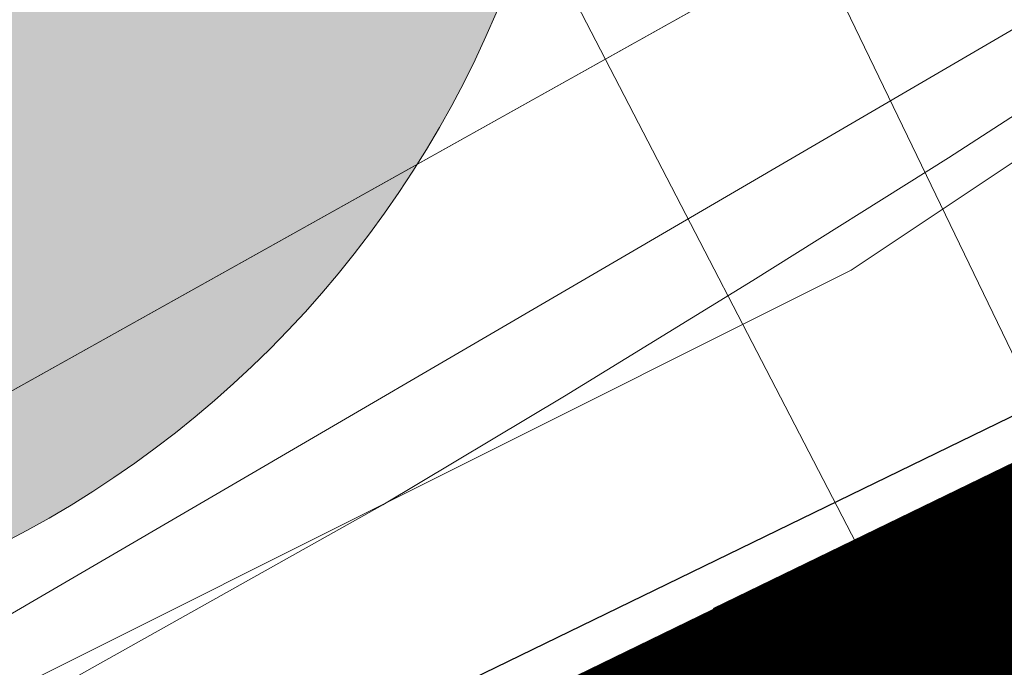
# Model space of a CAD drawing. Header units: metres. Extents: x 163628 to 167855, y 402678 to 405435.
# Tile 364 of 1056: x 165663.59 to 165665.46, y 404052.41 to 404053.64. Entities that reach past the tile are written whole.
import ezdxf

# ---------------------------------------------------------------- set-up
doc = ezdxf.new("R2010")
doc.units = ezdxf.units.M
doc.linetypes.add('X-CA190022.004-UO-DWM_Snelfietsroute$0$VH-OPSLUITBAND_80X200', pattern=[14, 8, -2, 2, -2])
doc.linetypes.add('X-CA190022.004-UO-WHM_Riolering gemeente_NLCS_v0.2$0$RI-GWA', pattern=[18.45, 6, -1.8, 1.75, -1.8, 1.75, -1.8, 1.75, -1.8])
doc.layers.get('0').update_dxf_attribs({"lineweight": 25})
for name, color, linetype, lineweight in [('X-CA190022.004-UO-BGT_Ondergrond$0$GE_314_WGDRijbaanLokaleweg_Vlak_GEM', 253, 'Continuous', 9), ('X-CA190022.004-UO-BGT_Ondergrond$0$GE_364_OWGBerm_halfverhard_Vlak_GEM', 253, 'Continuous', 9), ('X-CA190022.004-UO-BGT_Ondergrond$0$GE_367_OWGBerm_groenvoorziening_grasenk_GEM', 253, 'Continuous', 9), ('X-CA190022.004-UO-DTM inmeting$0$B-WE-VH-VERHARDING_ASFALT-G', 246, 'Continuous', 0), ('X-CA190022.004-UO-DWM_Snelfietsroute$0$N-WE-VH-KANTOPSLUITING_ACHTERKANTBAND-G', 125, 'Continuous', 25), ('X-CA190022.004-UO-DWM_Snelfietsroute$0$N-WE-VH-KANTOPSLUITING_OPSLUITBAND_80X200-G', 125, 'X-CA190022.004-UO-DWM_Snelfietsroute$0$VH-OPSLUITBAND_80X200', 25), ('X-CA190022.004-UO-WHM_Riolering gemeente_NLCS_v0.2$0$B-WE-RI-GWA_TRANSPORTLEIDING-G', 214, 'X-CA190022.004-UO-WHM_Riolering gemeente_NLCS_v0.2$0$RI-GWA', 15)]:
    doc.layers.add(name, color=color, linetype=linetype, lineweight=lineweight)
doc.layers.add('X-CA190022.004-UO-DWM_Beplanting$0$B-WE-GR-BOOM-S AFKOMSTIG UIT DTM_v0.4', color=252, linetype='Continuous')
for name, color, linetype, lineweight, transparency in [('X-CA190022.004-UO-KL_Wenstracé_v0.3$0$N-WE-KL-TRACE_WENSTRACE-G 1.5m', 24, 'Continuous', 35, 0.6), ('X-CA190022.004-UO-KLIC$0$B-OI-KL-DATA_KPN_0000546663_VECT_19O042616-G', 42, 'X-CA190022.004-UO-KLIC$0$1-200 TELEFONIE-KPN', 0, 0.25), ('X-CA190022.004-UO-KLIC$0$B-OI-KL-DATA_REGGEFIBER OPERATOR B.V._0000579733_VECT_19O042616-G', 42, 'X-CA190022.004-UO-KLIC$0$1-200 REGGEFIBER', 0, 0.25), ('X-CA190022.004-UO-KLIC$0$B-OI-KL-DATA_ZIGGO BV_0000546674_VECT_19O042616-G', 42, 'X-CA190022.004-UO-KLIC$0$1-200 ZIGGO', 0, 0.25), ('X-CA190022.004-UO-KLIC$0$B-OI-KL-WATER_BW_0000551269_VECT_19O042616-G', 42, 'X-CA190022.004-UO-KLIC$0$1-200 WATERLEIDING', 0, 0.25), ('X-CA190022.004-UO-KLIC$0$B-WE-KL-ET_LS-G', 42, 'X-CA190022.004-UO-KLIC$0$1-200 LAAGSPANNING', 0, 0.25), ('X-CA190022.004-UO-KLIC$0$B-WE-KL-ET_LS_KABELBED-G', 42, 'X-CA190022.004-UO-KLIC$0$1-200 LAAGSPANNING', 0, 0.25), ('X-CA190022.004-UO-KLIC$0$B-WE-KL-ET_MS-G', 42, 'X-CA190022.004-UO-KLIC$0$1-200 MIDDENSPANNING', 0, 0.25), ('X-CA190022.004-UO-KLIC$0$B-WE-KL-GAS_LD-G', 42, 'X-CA190022.004-UO-KLIC$0$1-200 GASLEIDING LAGE DRUK', 0, 0.25)]:
    doc.layers.add(name, color=color, linetype=linetype, lineweight=lineweight, transparency=transparency)
doc.styles.add('X-CA190022.004-UO-KLIC$0$NLCS-ISO', font='NLCS-ISO.ttf')
doc.linetypes.add('X-CA190022.004-UO-KLIC$0$1-200 GASLEIDING LAGE DRUK', pattern='A,1.5,-0.6,["GAS LD",X-CA190022.004-UO-KLIC$0$NLCS-ISO,S=0.24,R=0,X=-0.5,Y=-0.12],-0.7', length=2.8)
doc.linetypes.add('X-CA190022.004-UO-KLIC$0$1-200 LAAGSPANNING', pattern='A,1.5,-0.6,["LS",X-CA190022.004-UO-KLIC$0$NLCS-ISO,S=0.24,R=0,X=-0.45,Y=-0.12],-0.05', length=2.15)
doc.linetypes.add('X-CA190022.004-UO-KLIC$0$1-200 MIDDENSPANNING', pattern='A,1.5,-0.6,["MS",X-CA190022.004-UO-KLIC$0$NLCS-ISO,S=0.24,R=0,X=-0.5,Y=-0.12],-0.05', length=2.15)
doc.linetypes.add('X-CA190022.004-UO-KLIC$0$1-200 REGGEFIBER', pattern='A,1.5,-0.6,["REGGEFIBER",X-CA190022.004-UO-KLIC$0$NLCS-ISO,S=0.24,R=0,X=-0.5,Y=-0.12],-0.65', length=2.75)
doc.linetypes.add('X-CA190022.004-UO-KLIC$0$1-200 TELEFONIE-KPN', pattern='A,1.5,-0.6,["KPN",X-CA190022.004-UO-KLIC$0$NLCS-ISO,S=0.24,R=0,X=-0.5,Y=-0.12],-0.3', length=2.4)
doc.linetypes.add('X-CA190022.004-UO-KLIC$0$1-200 WATERLEIDING', pattern='A,1.5,-0.6,["WATER",X-CA190022.004-UO-KLIC$0$NLCS-ISO,S=0.24,R=0,X=-0.5,Y=-0.12],-0.65', length=2.75)
doc.linetypes.add('X-CA190022.004-UO-KLIC$0$1-200 ZIGGO', pattern='A,1.5,-0.6,["ZIGGO",X-CA190022.004-UO-KLIC$0$NLCS-ISO,S=0.24,R=0,X=-0.5,Y=-0.12],-0.5', length=2.6)

# ---------------------------------------------------------------- blocks, each defined once
blk = doc.blocks.new('X-CA190022.004-UO-DWM_Beplanting$0$SGR-BOOM_01-SO')
at = {"color": 0, "linetype": 'ByBlock', "lineweight": 18}
blk.add_circle((0, 0), 2, dxfattribs=at)
blk = doc.blocks.new('X-CA190022.004-UO-DWM_Beplanting$0$IMGEOBoom')
at = {"transparency": 33554457}
h = blk.add_hatch(color=256, dxfattribs=at)
h.dxf.hatch_style = 1
edge = h.paths.add_edge_path()
edge.add_arc((0, 0), 100, 0, 360)
edge = h.paths.add_edge_path(flags=17)
edge.add_arc((0, 0), 12.5, 0, 360)
at = {"xscale": 50, "yscale": 50, "zscale": 50}
blk.add_blockref('X-CA190022.004-UO-DWM_Beplanting$0$SGR-BOOM_01-SO', (0, 0), dxfattribs=at)

msp = doc.modelspace()

# ---------------------------------------------------------------- linework, layer by layer
at = {"layer": 'X-CA190022.004-UO-BGT_Ondergrond$0$GE_314_WGDRijbaanLokaleweg_Vlak_GEM', "extrusion": (0, 0, -1)}
msp.add_arc((-165627.9204, 404108.7246), 72.11, 211.384689, 240.300856, dxfattribs=at)
at = {"layer": 'X-CA190022.004-UO-BGT_Ondergrond$0$GE_314_WGDRijbaanLokaleweg_Vlak_GEM'}
msp.add_arc((165616.1303, 404126.0763), 88.9675, 302.576742, 310.372989, dxfattribs=at)
at = {"layer": 'X-CA190022.004-UO-BGT_Ondergrond$0$GE_364_OWGBerm_halfverhard_Vlak_GEM', "extrusion": (0, 0, -1)}
msp.add_arc((-165616.1303, 404126.0763), 88.9675, 229.627011, 237.423258, dxfattribs=at)
at = {"layer": 'X-CA190022.004-UO-BGT_Ondergrond$0$GE_367_OWGBerm_groenvoorziening_grasenk_GEM'}
msp.add_arc((165627.9204, 404108.7246), 72.11, 299.699144, 328.615311, dxfattribs=at)
at = {"layer": 'X-CA190022.004-UO-DTM inmeting$0$B-WE-VH-VERHARDING_ASFALT-G'}
msp.add_polyline3d([(165692.467, 404081.283, 9.011), (165690.492, 404078.619, 9.015), (165688.163, 404075.127, 9.011), (165687.418, 404074.012, 9.009), (165685.769, 404072.007, 9.052), (165683.108, 404068.492, 9.046), (165680.191, 404064.848, 9.068), (165677.184, 404061.487, 9.092), (165674.539, 404058.944, 9.177), (165671.821, 404056.725, 9.214), (165668.888, 404054.742, 9.216), (165664.997, 404052.397, 9.208), (165664.184, 404051.983, 9.201), (165661.309, 404050.306, 9.188), (165657.372, 404048.088, 9.161), (165655.189, 404046.873, 9.152), (165655.094, 404046.534, 9.163), (165651.321, 404044.732, 9.168), (165648.297, 404043.223, 9.172), (165643.616, 404040.892, 9.203)], dxfattribs=at)
at = {"layer": 'X-CA190022.004-UO-DWM_Snelfietsroute$0$N-WE-VH-KANTOPSLUITING_ACHTERKANTBAND-G', "ltscale": 0.2, "flags": 128}
msp.add_lwpolyline([(165683.6085, 404070.9117), (165677.5788, 404062.5431), (165677.2692, 404062.1215), (165676.7328, 404061.4278), (165676.1789, 404060.7552), (165675.6046, 404060.0999), (165675.0104, 404059.4626), (165674.3969, 404058.8439), (165673.7646, 404058.2443), (165673.1083, 404057.6593), (165672.831, 404057.4228), (165672.4508, 404057.1086), (165671.7613, 404056.5663), (165671.0602, 404056.0489), (165670.3435, 404055.5533), (165669.6119, 404055.08), (165668.8661, 404054.6295), (165668.1068, 404054.2021), (165667.3281, 404053.7948), (165666.973, 404053.6191), (165663.6125, 404051.9854), (165661.0825, 404053.239)], dxfattribs=at)
at = {"layer": 'X-CA190022.004-UO-DWM_Snelfietsroute$0$N-WE-VH-KANTOPSLUITING_OPSLUITBAND_80X200-G', "ltscale": 0.2, "flags": 128}
msp.add_lwpolyline([(165686.892, 404077.209), (165687.5552, 404077.1077), (165683.3145, 404071.2221), (165683.7202, 404070.9299), (165677.6435, 404062.496), (165677.3331, 404062.0734), (165676.7954, 404061.3779), (165676.2399, 404060.7034), (165675.664, 404060.0463), (165675.0681, 404059.4072), (165674.4528, 404058.7867), (165673.8187, 404058.1855), (165673.1609, 404057.599), (165672.8824, 404057.3616), (165672.501, 404057.0464), (165671.8098, 404056.5027), (165671.1067, 404055.9838), (165670.388, 404055.4868), (165669.6544, 404055.0122), (165668.9064, 404054.5604), (165668.145, 404054.1318), (165667.3644, 404053.7235), (165667.0082, 404053.5472), (165663.6122, 404051.8963), (165661.047, 404053.1673)], dxfattribs=at)
at = {"layer": 'X-CA190022.004-UO-KL_Wenstracé_v0.3$0$N-WE-KL-TRACE_WENSTRACE-G 1.5m', "lineweight": 18, "ltscale": 0.2, "const_width": 1.5}
msp.add_lwpolyline([(165576.1178, 404009.7862, 0.039739), (165596.166, 404018.2749), (165667.3415, 404052.8753, 0.124118), (165678.2474, 404062.0512), (165690.192, 404078.629, -0.152208), (165708.4365, 404092.3363, -0.152208)], format="xyb", dxfattribs=at)
at = {"layer": 'X-CA190022.004-UO-KLIC$0$B-OI-KL-DATA_KPN_0000546663_VECT_19O042616-G', "flags": 128}
msp.add_lwpolyline([(165703.5, 404097.5), (165696.1667, 404088.1667), (165685.5, 404071.8333), (165681.5, 404066.5), (165673.5, 404058.1667), (165672.5, 404057.5), (165666.5, 404053.1667), (165665.1667, 404052.5), (165609.5, 404024.8333), (165553.5, 403998.1667), (165544.1667, 403994.5), (165539.5, 403992.1667), (165525.8333, 403979.1667), (165525.8333, 403978.5), (165532.1667, 403975.8333)], dxfattribs=at)
at = {"layer": 'X-CA190022.004-UO-KLIC$0$B-OI-KL-DATA_REGGEFIBER OPERATOR B.V._0000579733_VECT_19O042616-G', "flags": 128}
msp.add_lwpolyline([(165674.1667, 404060.5), (165674.1667, 404059.8333), (165670.1667, 404056.5), (165665.1667, 404053.1667), (165634.5, 404037.8333)], dxfattribs=at)
at = {"layer": 'X-CA190022.004-UO-KLIC$0$B-OI-KL-DATA_ZIGGO BV_0000546674_VECT_19O042616-G', "flags": 128}
msp.add_lwpolyline([(165673.1667, 404058.8333), (165669.8333, 404056.1667), (165661.8333, 404051.5), (165660.8333, 404051.1667)], dxfattribs=at)
at = {"layer": 'X-CA190022.004-UO-KLIC$0$B-OI-KL-WATER_BW_0000551269_VECT_19O042616-G', "flags": 128}
msp.add_lwpolyline([(165667.5, 404048.1667), (165662.8333, 404057.1667)], dxfattribs=at)
at = {"layer": 'X-CA190022.004-UO-KLIC$0$B-WE-KL-ET_LS-G'}
for points in [[(165671.89, 404057.286), (165671.446, 404056.934), (165670.507, 404056.212), (165670.243, 404056.013), (165670.012, 404055.841), (165668.762, 404054.944), (165668.245, 404054.588), (165667.942, 404054.381), (165667.709, 404054.224), (165667.154, 404053.853), (165665.983, 404053.087), (165665.369, 404052.693), (165663.707, 404051.704), (165663.263, 404051.457), (165662.833, 404051.226), (165647.399, 404043.811)], [(165671.89, 404057.286), (165671.446, 404056.934), (165670.507, 404056.212), (165670.243, 404056.013), (165670.012, 404055.841), (165668.762, 404054.944), (165668.245, 404054.588), (165667.942, 404054.381), (165667.709, 404054.224), (165667.154, 404053.853), (165665.983, 404053.087), (165665.369, 404052.693), (165663.707, 404051.704), (165663.263, 404051.457), (165662.833, 404051.226), (165647.399, 404043.811)], [(165643.153, 404041.77), (165644.066, 404042.209), (165647.399, 404043.811), (165647.404, 404043.813), (165651.302, 404046.081), (165654.734, 404047.998), (165661.719, 404051.901), (165665.172, 404053.83)]]:
    msp.add_lwpolyline(points, dxfattribs=at)
at = {"layer": 'X-CA190022.004-UO-KLIC$0$B-WE-KL-ET_LS_KABELBED-G'}
for points in [[(165672.103, 404057.458), (165671.89, 404057.286), (165671.446, 404056.934), (165670.507, 404056.212), (165670.243, 404056.013), (165670.012, 404055.841), (165668.762, 404054.944), (165668.245, 404054.588), (165667.942, 404054.381), (165667.709, 404054.224), (165667.154, 404053.853), (165665.983, 404053.087), (165665.369, 404052.693), (165663.707, 404051.704), (165663.263, 404051.457), (165662.833, 404051.226), (165647.399, 404043.811)], [(165661.719, 404051.901), (165665.172, 404053.83)]]:
    msp.add_lwpolyline(points, dxfattribs=at)
at = {"layer": 'X-CA190022.004-UO-KLIC$0$B-WE-KL-ET_MS-G', "linetype": 'X-CA190022.004-UO-KLIC$0$1-200 MIDDENSPANNING'}
msp.add_lwpolyline([(165679.785, 404064.601), (165676.334, 404061.409), (165675.356, 404060.59), (165674.331, 404059.762), (165673.259, 404058.924), (165672.139, 404058.076), (165670.972, 404057.217), (165669.758, 404056.349), (165668.496, 404055.471), (165667.187, 404054.582), (165666.969, 404054.436), (165666.545, 404054.152), (165665.351, 404053.379), (165664.98, 404053.147), (165664.623, 404052.928), (165664.279, 404052.722), (165663.037, 404052.026), (165662.761, 404051.885), (165662.491, 404051.746), (165658.095, 404049.492), (165656.49, 404048.669)], dxfattribs=at)
at = {"layer": 'X-CA190022.004-UO-KLIC$0$B-WE-KL-GAS_LD-G'}
msp.add_lwpolyline([(165697.146, 404089.539), (165683.025, 404068.861), (165677.251, 404062.812), (165673.556, 404059.966), (165666.98, 404056.788), (165664.279, 404055.482), (165665.832, 404052.262), (165655.977, 404047.389), (165638.98, 404039.176), (165634.742, 404037.128), (165634.026, 404036.782), (165621.458, 404030.709), (165620.449, 404030.221), (165619.207, 404029.621), (165618.847, 404029.447)], dxfattribs=at)
at = {"layer": 'X-CA190022.004-UO-WHM_Riolering gemeente_NLCS_v0.2$0$B-WE-RI-GWA_TRANSPORTLEIDING-G'}
msp.add_line((165686.944, 404065.152), (165627.104, 404035.36), dxfattribs=at)

# ---------------------------------------------------------------- block references
at = {"layer": 'X-CA190022.004-UO-DWM_Beplanting$0$B-WE-GR-BOOM-S AFKOMSTIG UIT DTM_v0.4', "linetype": 'ByBlock', "lineweight": -2, "xscale": 0.02, "yscale": 0.02, "zscale": 0.02}
msp.add_blockref('X-CA190022.004-UO-DWM_Beplanting$0$IMGEOBoom', (165662.651, 404054.432, 9.277), dxfattribs=at)

doc.saveas('drawing.dxf')
